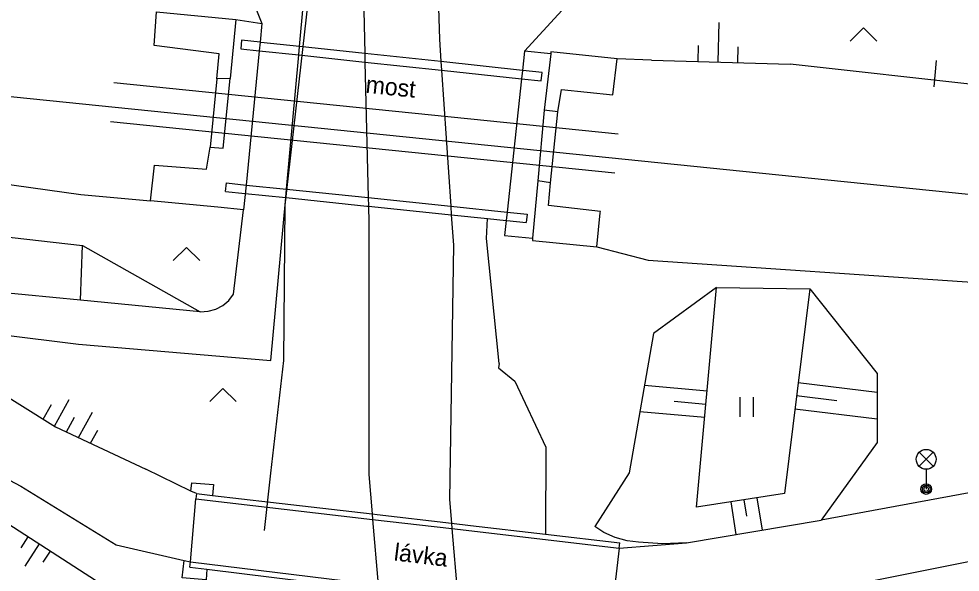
# Model space of a CAD drawing. Extents: x -539515 to -538098, y -1182060 to -1180157.
# Drawn here: x -539011.15 to -538975.56, y -1180614.47 to -1180593.54 of the extents above; entities that cross this region are included whole.
import ezdxf

# ---------------------------------------------------------------- set-up
doc = ezdxf.new("R2010")
doc.units = 0
for name, color, linetype in [('Vrstva 12', 7, 'Continuous'), ('Vrstva 13', 7, 'Continuous'), ('Vrstva 16', 7, 'Continuous'), ('Vrstva 27', 7, 'Continuous'), ('Vrstva 29', 7, 'Continuous'), ('Vrstva 33', 7, 'Continuous'), ('Vrstva 34', 7, 'Continuous'), ('Vrstva 36', 7, 'Continuous'), ('Vrstva 40', 7, 'Continuous'), ('Vrstva 68', 7, 'Continuous'), ('Vrstva 88', 7, 'Continuous')]:
    doc.layers.add(name, color=color, linetype=linetype)

msp = doc.modelspace()

# ---------------------------------------------------------------- linework, layer by layer
at = {"layer": 'Vrstva 12'}
for p, q in [((-539000.22, -1180592.92), (-539001.09, -1180600.59)), ((-539001.09, -1180600.59), (-539001.14, -1180606.46))]:
    msp.add_line(p, q, dxfattribs=at)
msp.add_lwpolyline([(-539001.14, -1180606.46), (-539001.64, -1180610.73), (-539001.87, -1180612.9)], dxfattribs=at)
at = {"layer": 'Vrstva 13'}
for p, q in [((-539004.66, -1180586.86), (-539001.96, -1180593.72)), ((-539002.95, -1180593.57), (-539003.16, -1180595.8)), ((-539002.95, -1180593.57), (-539001.96, -1180593.72)), ((-539002.06, -1180594.745), (-539002.558, -1180599.827)), ((-539001.031, -1180599.985), (-539000.569, -1180594.905)), ((-538991.03, -1180594.859), (-538992.03, -1180594.76)), ((-539003.66, -1180595.81), (-539003.92, -1180598.39)), ((-539003.16, -1180595.8), (-539003.66, -1180595.81)), ((-538992.143, -1180595.81), (-538992.685, -1180600.852)), ((-538991.28, -1180596.99), (-538991.52, -1180599.67)), ((-538990.77, -1180597.06), (-538991.28, -1180596.99)), ((-538991.05, -1180599.74), (-538990.77, -1180597.06)), ((-539002.558, -1180599.827), (-539002.65, -1180600.77)), ((-538991.05, -1180599.74), (-538991.52, -1180599.67)), ((-539001.06, -1180600.304), (-539001.031, -1180599.985)), ((-539001.62, -1180606.47), (-539001.06, -1180600.304)), ((-539003.03, -1180603.96), (-539002.65, -1180600.77)), ((-538992.78, -1180601.74), (-538991.722, -1180601.838)), ((-539008.819, -1180604.185), (-539008.75, -1180602.11)), ((-539008.75, -1180602.11), (-539004.29, -1180604.62)), ((-539008.819, -1180604.185), (-539013.87, -1180603.7)), ((-539004.29, -1180604.62), (-539008.819, -1180604.185)), ((-539011.83, -1180605.48), (-539008.9, -1180605.85)), ((-539008.9, -1180605.85), (-539001.62, -1180606.47)), ((-538972.86, -1180611.03), (-538980.81, -1180612.51)), ((-539004.66, -1180614.08), (-539004.46, -1180611.7)), ((-538988.45, -1180613.56), (-538988.74, -1180616.03)), ((-538980.91, -1180615.21), (-538972.6, -1180613.54))]:
    msp.add_line(p, q, dxfattribs=at)
for points in [[(-539000.569, -1180594.905), (-539000.54, -1180594.587), (-539000.39, -1180592.93)], [(-539003.66, -1180595.81), (-539003.58, -1180594.86), (-539006.03, -1180594.55), (-539005.95, -1180593.27), (-539002.95, -1180593.57)], [(-539001.96, -1180593.72), (-539002.029, -1180594.427), (-539002.06, -1180594.745)], [(-538992.03, -1180594.76), (-538992.109, -1180595.492), (-538992.143, -1180595.81)], [(-538990.77, -1180597.06), (-538990.63, -1180596.21), (-538988.69, -1180596.41), (-538988.53, -1180595.06), (-538991.03, -1180594.79), (-538991.03, -1180594.859), (-538991.28, -1180596.99)], [(-539003.92, -1180598.39), (-539003.43, -1180598.43), (-539003.16, -1180595.8)], [(-539002.65, -1180600.77), (-539003.63, -1180600.67), (-539006.17, -1180600.42), (-539006.02, -1180599.08), (-539004.05, -1180599.23), (-539003.92, -1180598.39)], [(-538991.52, -1180599.67), (-538991.722, -1180601.838), (-538991.726, -1180601.883), (-538991.73, -1180601.93), (-538989.29, -1180602.16), (-538989.165, -1180600.878), (-538989.16, -1180600.83), (-538991.12, -1180600.6), (-538991.05, -1180599.74)], [(-538992.685, -1180600.852), (-538992.719, -1180601.17), (-538992.78, -1180601.74)], [(-538992.991, -1180606.578), (-538993.47, -1180601.85), (-538993.424, -1180601.096)], [(-539004.29, -1180604.62), (-539003.992, -1180604.606), (-539003.704, -1180604.527), (-539003.44, -1180604.389), (-539003.212, -1180604.197), (-539003.03, -1180603.96)], [(-538992.991, -1180606.578), (-538993.01, -1180606.74), (-538992.39, -1180607.25)], [(-538992.39, -1180607.25), (-538991.22, -1180609.74), (-538991.239, -1180613.034)], [(-539004.437, -1180611.501), (-539004.642, -1180611.408), (-539006.35, -1180610.58)], [(-539007.47, -1180613.44), (-539004.904, -1180614.029), (-539004.66, -1180614.08)]]:
    msp.add_lwpolyline(points, dxfattribs=at)
at = {"layer": 'Vrstva 16'}
for p, q in [((-539007.559, -1180595.949), (-538988.49, -1180597.89)), ((-539007.689, -1180597.429), (-538988.62, -1180599.37))]:
    msp.add_line(p, q, dxfattribs=at)
at = {"layer": 'Vrstva 27'}
for p, q in [((-538984.712, -1180595.172), (-538984.669, -1180593.673)), ((-538985.462, -1180595.151), (-538985.445, -1180594.551)), ((-538983.962, -1180595.194), (-538983.945, -1180594.594)), ((-538976.536, -1180596.115), (-538976.444, -1180595.119)), ((-538981.679, -1180607.297), (-538978.693, -1180607.667)), ((-538985.124, -1180607.629), (-538987.494, -1180607.415)), ((-539009.801, -1180608.951), (-539009.243, -1180607.936)), ((-538985.169, -1180608.127), (-538986.375, -1180608.018)), ((-538981.74, -1180607.793), (-538980.217, -1180607.982)), ((-539010.226, -1180608.686), (-539009.922, -1180608.133)), ((-539008.897, -1180609.381), (-539008.367, -1180608.418)), ((-538985.214, -1180608.625), (-538987.666, -1180608.403)), ((-538981.802, -1180608.29), (-538978.697, -1180608.675)), ((-539009.35, -1180609.168), (-539009.046, -1180608.615)), ((-539008.444, -1180609.594), (-539008.17, -1180609.097)), ((-538983.24, -1180611.663), (-538983.048, -1180612.888)), ((-538984.228, -1180611.818), (-538984.034, -1180613.054)), ((-538983.734, -1180611.74), (-538983.638, -1180612.355)), ((-539010.807, -1180613.132), (-539011.078, -1180613.552)), ((-539010.387, -1180613.403), (-539010.93, -1180614.243)), ((-539009.967, -1180613.675), (-539010.238, -1180614.095))]:
    msp.add_line(p, q, dxfattribs=at)
at = {"layer": 'Vrstva 29'}
for p, q in [((-538995.47, -1180587.05), (-538995.25, -1180594.31)), ((-538998.063, -1180595.174), (-538997.942, -1180600.306)), ((-538987.23, -1180595.1), (-538988.53, -1180595.06)), ((-538987.23, -1180595.1), (-538981.99, -1180595.25)), ((-538963.77, -1180597.29), (-538981.99, -1180595.25)), ((-538995.17, -1180595.485), (-538994.82, -1180600.63)), ((-539027.07, -1180597.63), (-539008.81, -1180600.18)), ((-539008.81, -1180600.18), (-539006.17, -1180600.42)), ((-539017.42, -1180601.13), (-539008.75, -1180602.11)), ((-538997.92, -1180601.25), (-538997.92, -1180610.78)), ((-538994.72, -1180602.1), (-538994.87, -1180611.72)), ((-538989.29, -1180602.16), (-538987.35, -1180602.67)), ((-538987.35, -1180602.67), (-538967.582, -1180604.023)), ((-538984.77, -1180603.7), (-538987.15, -1180605.44)), ((-538985.52, -1180612.02), (-538984.77, -1180603.7)), ((-538984.77, -1180603.7), (-538981.24, -1180603.76)), ((-538981.24, -1180603.76), (-538982.2, -1180611.5)), ((-538987.15, -1180605.44), (-538988.07, -1180610.72)), ((-538978.7, -1180609.57), (-538980.81, -1180612.51)), ((-538997.92, -1180610.78), (-538997.794, -1180612.273)), ((-538988.07, -1180610.72), (-538989.37, -1180612.74)), ((-539013.75, -1180611.23), (-539008.04, -1180614.92)), ((-538982.2, -1180611.5), (-538985.52, -1180612.02)), ((-538994.87, -1180611.72), (-538994.794, -1180612.622))]:
    msp.add_line(p, q, dxfattribs=at)
for points in [[(-538992.03, -1180594.76), (-538990.05, -1180592.59)], [(-538998.11, -1180593.22), (-538998.071, -1180594.852), (-538998.063, -1180595.174)], [(-538995.25, -1180594.31), (-538995.192, -1180595.161), (-538995.17, -1180595.485)], [(-538997.942, -1180600.306), (-538997.934, -1180600.628), (-538997.92, -1180601.25)], [(-538994.82, -1180600.63), (-538994.798, -1180600.953), (-538994.72, -1180602.1)], [(-538981.24, -1180603.76), (-538978.69, -1180606.96), (-538978.7, -1180609.57)], [(-538997.794, -1180612.273), (-538997.777, -1180612.476), (-538997.568, -1180614.949), (-538997.551, -1180615.153)], [(-538994.794, -1180612.622), (-538994.777, -1180612.825), (-538994.568, -1180615.316), (-538994.551, -1180615.52)], [(-538988.15, -1180613.29), (-538988.603, -1180613.168), (-538989.028, -1180612.971), (-538989.37, -1180612.74)], [(-538985.91, -1180613.37), (-538986.816, -1180613.397), (-538987.721, -1180613.343), (-538988.15, -1180613.29)]]:
    msp.add_lwpolyline(points, dxfattribs=at)
at = {"layer": 'Vrstva 33'}
for p, q in [((-538977.105, -1180610.47), (-538976.575, -1180609.94)), ((-538977.105, -1180609.94), (-538976.575, -1180610.47)), ((-538976.84, -1180610.58), (-538976.84, -1180611.33))]:
    msp.add_line(p, q, dxfattribs=at)
for centre, radius in [((-538976.84, -1180610.205), 0.375), ((-538976.84, -1180611.33), 0.2), ((-538976.84, -1180611.33), 0.145), ((-538976.84, -1180611.33), 0.0876)]:
    msp.add_circle(centre, radius, dxfattribs=at)
at = {"layer": 'Vrstva 34'}
msp.add_line((-539062.5, -1180591.289), (-538937.84, -1180603.977), dxfattribs=at)
at = {"layer": 'Vrstva 36'}
for p, q in [((-538983.875, -1180608.601), (-538983.875, -1180607.851)), ((-538983.375, -1180608.601), (-538983.375, -1180607.851))]:
    msp.add_line(p, q, dxfattribs=at)
for points in [[(-538979.711, -1180594.386), (-538979.211, -1180593.886), (-538978.711, -1180594.386)], [(-539005.312, -1180602.687), (-539004.812, -1180602.187), (-539004.312, -1180602.687)], [(-539003.932, -1180608.023), (-539003.432, -1180607.523), (-539002.932, -1180608.023)]]:
    msp.add_lwpolyline(points, dxfattribs=at)
at = {"layer": 'Vrstva 68'}
for p, q in [((-539003.333, -1180600.068), (-539003.3, -1180599.75)), ((-538991.93, -1180600.93), (-538991.963, -1180601.248)), ((-539004.437, -1180611.501), (-539004.46, -1180611.7)), ((-539004.46, -1180611.7), (-538997.777, -1180612.476)), ((-538997.777, -1180612.476), (-538994.777, -1180612.825)), ((-538994.777, -1180612.825), (-538988.45, -1180613.56)), ((-538988.45, -1180613.56), (-538988.427, -1180613.361)), ((-539004.684, -1180614.279), (-539004.66, -1180614.08)), ((-539004.66, -1180614.08), (-538997.568, -1180614.949))]:
    msp.add_line(p, q, dxfattribs=at)
for points in [[(-539002.001, -1180594.43), (-539002.029, -1180594.427), (-539002.726, -1180594.352), (-539002.76, -1180594.67)], [(-538992.098, -1180595.493), (-538992.109, -1180595.492), (-538995.192, -1180595.161), (-538998.071, -1180594.852), (-539000.54, -1180594.587), (-539002.001, -1180594.43)], [(-539002.76, -1180594.67), (-539002.06, -1180594.745), (-539000.569, -1180594.905), (-538998.063, -1180595.174), (-538995.17, -1180595.485)], [(-538995.17, -1180595.485), (-538992.143, -1180595.81), (-538991.4, -1180595.89)], [(-538991.4, -1180595.89), (-538991.366, -1180595.572), (-538992.098, -1180595.493)], [(-539003.3, -1180599.75), (-539002.558, -1180599.827), (-539001.031, -1180599.985), (-538997.942, -1180600.306), (-538994.82, -1180600.63)], [(-539003.333, -1180600.068), (-539002.589, -1180600.146), (-539001.06, -1180600.304), (-539001.048, -1180600.305), (-538997.986, -1180600.623), (-538997.934, -1180600.628), (-538994.918, -1180600.941), (-538994.798, -1180600.953), (-538993.424, -1180601.096)], [(-538994.82, -1180600.63), (-538992.685, -1180600.852), (-538991.93, -1180600.93)], [(-538993.424, -1180601.096), (-538992.719, -1180601.17), (-538992.696, -1180601.172), (-538991.963, -1180601.248)], [(-539004.642, -1180611.408), (-539004.61, -1180611.09), (-539003.79, -1180611.16), (-539003.822, -1180611.572)], [(-539004.437, -1180611.501), (-539003.822, -1180611.572), (-539001.636, -1180611.826), (-538998.556, -1180612.184), (-538997.794, -1180612.273), (-538997.603, -1180612.295)], [(-538997.603, -1180612.295), (-538994.794, -1180612.622), (-538994.069, -1180612.706), (-538991.239, -1180613.034), (-538988.427, -1180613.361)], [(-539004.039, -1180614.358), (-539004.07, -1180614.76), (-539004.97, -1180614.69), (-539004.904, -1180614.029)], [(-539004.684, -1180614.279), (-539004.039, -1180614.358), (-539001.49, -1180614.67), (-538997.551, -1180615.153)]]:
    msp.add_lwpolyline(points, dxfattribs=at)
at = {"layer": 'Vrstva 88'}
for p, q in [((-539017.13, -1180608.05), (-539011.07, -1180611.22)), ((-539011.07, -1180611.22), (-539007.47, -1180613.44)), ((-538985.91, -1180613.37), (-538980.81, -1180612.51)), ((-538988.45, -1180613.56), (-538985.91, -1180613.37))]:
    msp.add_line(p, q, dxfattribs=at)
msp.add_lwpolyline([(-539012.47, -1180607.29), (-539009.77, -1180608.97), (-539006.35, -1180610.58)], dxfattribs=at)

# ---------------------------------------------------------------- texts
at = {"layer": 'Vrstva 40'}
for s, rotation, p in [('most', 354.0749, (-538998.057, -1180596.333)), ('lávka', 353.0168, (-538996.991, -1180614.025))]:
    msp.add_text(s, height=0.65, rotation=rotation, dxfattribs=at).set_placement(p)

doc.saveas('drawing.dxf')
